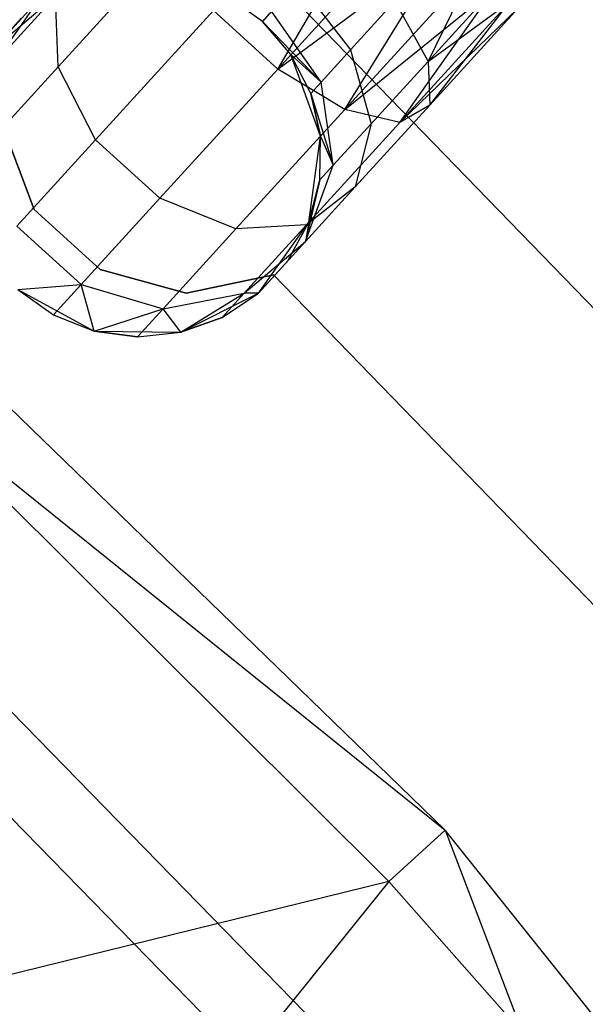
# Model space of a CAD drawing. Extents: x -189 to 189, y -189 to 189.
# Tile 275 of 338: x 27.12 to 30.23, y 25.75 to 31.17. Entities that reach past the tile are written whole.
import ezdxf

# ---------------------------------------------------------------- set-up
doc = ezdxf.new("R2010")
doc.units = 0
doc.header["$LTSCALE"] = 25.4
doc.layers.get('0').update_dxf_attribs({"linetype": 'CONTINUOUS'})

# ---------------------------------------------------------------- blocks, each defined once
blk = doc.blocks.new('NL2500012474_STL')
at = {"color": 0}
for p, q in [((219.8477, 30.9582, 176.7552), (220.4368, 31.9596, 176.5)), ((219.8477, 30.9582, 176.7552), (220.4368, 31.9596, 176.5)), ((219.8477, 30.9582, 176.7552), (220.6137, 31.7984, 176.5291)), ((219.8477, 30.9582, 176.7552), (220.6137, 31.7984, 176.5291)), ((219.8477, 30.9582, 176.7552), (220.7803, 31.6465, 176.6146)), ((219.8477, 30.9582, 176.7552), (220.7803, 31.6465, 176.6146)), ((220.2183, 30.7356, 176.9607), (220.7803, 31.6465, 176.6146)), ((220.2183, 30.7356, 176.9607), (220.7803, 31.6465, 176.6146)), ((218.6375, 30.9701, 177.5565), (219.2382, 31.6291, 176.9607)), ((218.6375, 30.9701, 177.5565), (219.2382, 31.6291, 176.9607)), ((220.2183, 30.7356, 176.9607), (220.9269, 31.5129, 176.7515)), ((220.2183, 30.7356, 176.9607), (220.9269, 31.5129, 176.7515)), ((220.6759, 31.0002, 178.1771), (220.9269, 31.5129, 178.2485)), ((220.6759, 31.0002, 178.1771), (220.9269, 31.5129, 178.2485)), ((219.9605, 31.4371, 178.7929), (220.2493, 31.0641, 178.7119)), ((219.9605, 31.4371, 178.7929), (220.2493, 31.0641, 178.7119)), ((218.6373, 31.3736, 185), (218.2746, 31.0613, 185)), ((218.6373, 31.3736, 185), (218.2746, 31.0613, 185)), ((219.9155, 31.3648, 186), (223.5538, 27.6126, 186)), ((223.5538, 27.6126, 178.5), (219.9155, 31.3648, 178.5)), ((223.5538, 27.6126, 178.5), (219.9155, 31.3648, 178.5)), ((219.9155, 31.3648, 186), (223.5538, 27.6126, 186)), ((220.2183, 30.7356, 176.9607), (221.045, 31.4052, 176.9319)), ((220.2183, 30.7356, 176.9607), (221.045, 31.4052, 176.9319)), ((220.5208, 30.6638, 177.3246), (221.045, 31.4052, 176.9319)), ((220.5208, 30.6638, 177.3246), (221.045, 31.4052, 176.9319)), ((220.6759, 31.0002, 178.1771), (221.045, 31.4052, 178.0681)), ((220.6759, 31.0002, 178.1771), (221.045, 31.4052, 178.0681)), ((218.2746, 31.0613, 179.5), (218.5334, 31.3452, 178.7808)), ((218.2746, 31.0613, 179.5), (218.5334, 31.3452, 178.7808)), ((218.2803, 30.9819, 178.599), (218.6242, 31.3591, 177.8351)), ((218.2803, 30.9819, 178.599), (218.6242, 31.3591, 177.8351)), ((218.5334, 31.3452, 178.7808), (218.2803, 30.9819, 178.599)), ((218.5334, 31.3452, 178.7808), (218.2803, 30.9819, 178.599)), ((218.6375, 30.9701, 177.5565), (218.6242, 31.3591, 177.8351)), ((218.6375, 30.9701, 177.5565), (218.6242, 31.3591, 177.8351)), ((219.7631, 31.2206, 185), (219.5667, 31.3604, 185)), ((219.7631, 31.2206, 179.5), (219.5667, 31.3604, 179.5)), ((219.7631, 31.2206, 185), (219.5667, 31.3604, 185)), ((219.7631, 31.2206, 179.5), (219.5667, 31.3604, 179.5)), ((220.2493, 31.0641, 178.7119), (220.4929, 31.3313, 178.4703)), ((220.2493, 31.0641, 178.7119), (220.4929, 31.3313, 178.4703)), ((220.4929, 31.3313, 178.4703), (220.6759, 31.0002, 178.1771)), ((220.4929, 31.3313, 178.4703), (220.6759, 31.0002, 178.1771)), ((220.5208, 30.6638, 177.3246), (221.1278, 31.3297, 177.1454)), ((220.5208, 30.6638, 177.3246), (221.1278, 31.3297, 177.1454)), ((220.6759, 31.0002, 178.1771), (221.1278, 31.3297, 177.8546)), ((220.6759, 31.0002, 178.1771), (221.1278, 31.3297, 177.8546)), ((220.6859, 30.7593, 177.7636), (221.1278, 31.3297, 177.8546)), ((220.6859, 30.7593, 177.7636), (221.1278, 31.3297, 177.8546)), ((218.8447, 30.5684, 177.3992), (219.494, 31.2806, 176.7552)), ((218.8447, 30.5684, 177.3992), (219.494, 31.2806, 176.7552)), ((219.8477, 30.9582, 176.7552), (219.494, 31.2806, 176.7552)), ((219.8477, 30.9582, 176.7552), (219.494, 31.2806, 176.7552)), ((219.8144, 31.2769, 179.1173), (219.7631, 31.2206, 179.5)), ((219.8144, 31.2769, 179.1173), (219.7631, 31.2206, 179.5)), ((220.0866, 30.8856, 179.0735), (219.8144, 31.2769, 179.1173)), ((220.0866, 30.8856, 179.0735), (219.8144, 31.2769, 179.1173)), ((220.5208, 30.6638, 177.3246), (221.1705, 31.2908, 177.3795)), ((220.5208, 30.6638, 177.3246), (221.1705, 31.2908, 177.3795)), ((220.6859, 30.7593, 177.7636), (221.1705, 31.2908, 177.6205)), ((220.6859, 30.7593, 177.7636), (221.1705, 31.2908, 177.3795)), ((220.6859, 30.7593, 177.7636), (221.1705, 31.2908, 177.6205)), ((220.6859, 30.7593, 177.7636), (221.1705, 31.2908, 177.3795)), ((218.437, 31.2395, 179.5), (218.2746, 31.0613, 185)), ((218.437, 31.2395, 179.5), (218.2746, 31.0613, 185)), ((219.9204, 31.0379, 185), (219.7631, 31.2206, 185)), ((219.9204, 31.0379, 179.5), (219.7631, 31.2206, 179.5)), ((219.7631, 31.2206, 179.5), (219.7631, 31.2206, 185)), ((219.9204, 31.0379, 185), (219.7631, 31.2206, 185)), ((219.7631, 31.2206, 179.5), (219.7631, 31.2206, 185)), ((219.7631, 31.2206, 179.5), (220.0866, 30.8856, 179.0735)), ((219.9204, 31.0379, 179.5), (219.7631, 31.2206, 179.5)), ((219.7631, 31.2206, 179.5), (220.0866, 30.8856, 179.0735)), ((220.0866, 30.8856, 179.0735), (220.2493, 31.0641, 178.7119)), ((220.0866, 30.8856, 179.0735), (220.2493, 31.0641, 178.7119)), ((220.2493, 31.0641, 178.7119), (220.3629, 30.6569, 178.4875)), ((220.2493, 31.0641, 178.7119), (220.3629, 30.6569, 178.4875)), ((220.0838, 30.588, 185), (219.9204, 31.0379, 185)), ((220.0294, 30.8229, 179.5), (219.9204, 31.0379, 185)), ((220.0838, 30.588, 185), (219.9204, 31.0379, 185)), ((220.0294, 30.8229, 179.5), (219.9204, 31.0379, 185)), ((220.0294, 30.8229, 179.5), (219.9204, 31.0379, 179.5)), ((219.9204, 31.0379, 179.5), (219.9204, 31.0379, 185)), ((219.9204, 31.0379, 179.5), (219.9204, 31.0379, 185)), ((219.9204, 31.0379, 179.5), (220.0866, 30.8856, 179.0735)), ((219.9204, 31.0379, 179.5), (220.0866, 30.8856, 179.0735)), ((220.0294, 30.8229, 179.5), (219.9204, 31.0379, 179.5)), ((220.3629, 30.6569, 178.4875), (220.6759, 31.0002, 178.1771)), ((220.3629, 30.6569, 178.4875), (220.6759, 31.0002, 178.1771)), ((220.6759, 31.0002, 178.1771), (220.6859, 30.7593, 177.7636)), ((220.6759, 31.0002, 178.1771), (220.6859, 30.7593, 177.7636)), ((218.2361, 30.5298, 178.4482), (218.6375, 30.9701, 177.5565)), ((218.2361, 30.5298, 178.4482), (218.6375, 30.9701, 177.5565)), ((218.8447, 30.5684, 177.3992), (218.6375, 30.9701, 177.5565)), ((218.8447, 30.5684, 177.3992), (218.6375, 30.9701, 177.5565)), ((219.1984, 30.2459, 177.3992), (219.8477, 30.9582, 176.7552)), ((219.1984, 30.2459, 177.3992), (219.8477, 30.9582, 176.7552)), ((220.2183, 30.7356, 176.9607), (219.8477, 30.9582, 176.7552)), ((220.2183, 30.7356, 176.9607), (219.8477, 30.9582, 176.7552)), ((220.0294, 30.8229, 179.5), (220.0866, 30.8856, 179.0735)), ((220.0294, 30.8229, 179.5), (220.0866, 30.8856, 179.0735)), ((220.1538, 30.4275, 178.952), (220.0866, 30.8856, 179.0735)), ((220.1538, 30.4275, 178.952), (220.0866, 30.8856, 179.0735)), ((220.0838, 30.588, 179.5), (220.0294, 30.8229, 179.5)), ((220.0294, 30.8229, 179.5), (220.0838, 30.588, 185)), ((220.0294, 30.8229, 179.5), (220.0838, 30.588, 185)), ((220.0294, 30.8229, 179.5), (220.1538, 30.4275, 178.952)), ((220.0838, 30.588, 179.5), (220.0294, 30.8229, 179.5)), ((220.0294, 30.8229, 179.5), (220.1538, 30.4275, 178.952)), ((219.6176, 30.0766, 177.5565), (220.2183, 30.7356, 176.9607)), ((219.6176, 30.0766, 177.5565), (220.2183, 30.7356, 176.9607)), ((220.5208, 30.6638, 177.3246), (220.2183, 30.7356, 176.9607)), ((220.5208, 30.6638, 177.3246), (220.2183, 30.7356, 176.9607)), ((220.2751, 30.3087, 178.171), (220.6859, 30.7593, 177.7636)), ((220.2751, 30.3087, 178.171), (220.6859, 30.7593, 177.7636)), ((220.6859, 30.7593, 177.7636), (220.5208, 30.6638, 177.3246)), ((220.6859, 30.7593, 177.7636), (220.5208, 30.6638, 177.3246)), ((220.0061, 30.0993, 177.8351), (220.5208, 30.6638, 177.3246)), ((220.0061, 30.0993, 177.8351), (220.5208, 30.6638, 177.3246)), ((218.3339, 30.644, 185), (218.5067, 30.1842, 185)), ((218.5067, 30.1842, 183), (218.3339, 30.644, 183)), ((218.5067, 30.1842, 183), (218.3339, 30.644, 183)), ((218.3339, 30.644, 185), (218.5067, 30.1842, 185)), ((220.1538, 30.4275, 178.952), (220.3629, 30.6569, 178.4875)), ((220.1538, 30.4275, 178.952), (220.3629, 30.6569, 178.4875)), ((220.3629, 30.6569, 178.4875), (220.2751, 30.3087, 178.171)), ((220.3629, 30.6569, 178.4875), (220.2751, 30.3087, 178.171)), ((218.4108, 30.0924, 178.3631), (218.8447, 30.5684, 177.3992)), ((218.4108, 30.0924, 178.3631), (218.8447, 30.5684, 177.3992)), ((219.1984, 30.2459, 177.3992), (218.8447, 30.5684, 177.3992)), ((219.1984, 30.2459, 177.3992), (218.8447, 30.5684, 177.3992)), ((220.0193, 30.1137, 185), (220.0838, 30.588, 185)), ((220.0193, 30.1137, 185), (220.0838, 30.588, 185)), ((220.0803, 30.347, 179.5), (220.0838, 30.588, 185)), ((220.0803, 30.347, 179.5), (220.0838, 30.588, 179.5)), ((220.0803, 30.347, 179.5), (220.0838, 30.588, 185)), ((220.0803, 30.347, 179.5), (220.0838, 30.588, 179.5)), ((220.0838, 30.588, 179.5), (220.0838, 30.588, 185)), ((220.0838, 30.588, 179.5), (220.0838, 30.588, 185)), ((220.0838, 30.588, 179.5), (220.1538, 30.4275, 178.952)), ((220.0838, 30.588, 179.5), (220.1538, 30.4275, 178.952)), ((220.0007, 30.0076, 178.7808), (220.1538, 30.4275, 178.952)), ((220.0007, 30.0076, 178.7808), (220.1538, 30.4275, 178.952)), ((220.0803, 30.347, 179.5), (220.1538, 30.4275, 178.952)), ((220.0803, 30.347, 179.5), (220.1538, 30.4275, 178.952)), ((220.0803, 30.347, 179.5), (220.0007, 30.0076, 178.7808)), ((220.0803, 30.347, 179.5), (220.0007, 30.0076, 178.7808)), ((220.0193, 30.1137, 179.5), (220.0803, 30.347, 179.5)), ((220.0803, 30.347, 179.5), (220.0193, 30.1137, 185)), ((220.0803, 30.347, 179.5), (220.0193, 30.1137, 185)), ((220.0193, 30.1137, 179.5), (220.0803, 30.347, 179.5)), ((220.0007, 30.0076, 178.7808), (220.2751, 30.3087, 178.171)), ((220.0007, 30.0076, 178.7808), (220.2751, 30.3087, 178.171)), ((220.2751, 30.3087, 178.171), (220.0061, 30.0993, 177.8351)), ((220.2751, 30.3087, 178.171), (220.0061, 30.0993, 177.8351)), ((220.7703, 26.7628, 149), (217.1831, 30.2432, 149)), ((220.7703, 26.7628, 149), (217.1831, 30.2432, 149)), ((218.7645, 29.77, 178.3631), (219.1984, 30.2459, 177.3992)), ((218.7645, 29.77, 178.3631), (219.1984, 30.2459, 177.3992)), ((219.6176, 30.0766, 177.5565), (219.1984, 30.2459, 177.3992)), ((219.6176, 30.0766, 177.5565), (219.1984, 30.2459, 177.3992)), ((218.5067, 30.1842, 185), (218.5067, 30.1842, 183)), ((218.5067, 30.1842, 185), (218.5067, 30.1842, 183)), ((218.5067, 30.1842, 185), (218.8697, 29.8532, 185)), ((218.8697, 29.8532, 183), (218.5067, 30.1842, 183)), ((218.8697, 29.8532, 183), (218.5067, 30.1842, 183)), ((218.5067, 30.1842, 185), (218.8697, 29.8532, 185)), ((218.4108, 30.0924, 178.3631), (218.7645, 29.77, 178.3631)), ((218.4108, 30.0924, 178.3631), (218.7645, 29.77, 178.3631)), ((219.2162, 29.6363, 178.4482), (219.6176, 30.0766, 177.5565)), ((219.2162, 29.6363, 178.4482), (219.6176, 30.0766, 177.5565)), ((220.0061, 30.0993, 177.8351), (219.6176, 30.0766, 177.5565)), ((220.0061, 30.0993, 177.8351), (219.6176, 30.0766, 177.5565)), ((219.6623, 29.7221, 178.599), (220.0061, 30.0993, 177.8351)), ((219.6623, 29.7221, 178.599), (220.0061, 30.0993, 177.8351)), ((219.7419, 29.7237, 185), (220.0193, 30.1137, 185)), ((219.7419, 29.7237, 185), (220.0193, 30.1137, 185)), ((219.9043, 29.9019, 179.5), (220.0193, 30.1137, 185)), ((219.9043, 29.9019, 179.5), (220.0193, 30.1137, 179.5)), ((219.9043, 29.9019, 179.5), (220.0193, 30.1137, 185)), ((219.9043, 29.9019, 179.5), (220.0193, 30.1137, 179.5)), ((220.0193, 30.1137, 179.5), (220.0007, 30.0076, 178.7808)), ((220.0193, 30.1137, 179.5), (220.0007, 30.0076, 178.7808)), ((220.0193, 30.1137, 179.5), (220.0193, 30.1137, 185)), ((220.0193, 30.1137, 179.5), (220.0193, 30.1137, 185)), ((219.6623, 29.7221, 178.599), (220.0007, 30.0076, 178.7808)), ((219.6623, 29.7221, 178.599), (220.0007, 30.0076, 178.7808)), ((219.7419, 29.7237, 179.5), (220.0007, 30.0076, 178.7808)), ((219.7419, 29.7237, 179.5), (220.0007, 30.0076, 178.7808)), ((219.9043, 29.9019, 179.5), (220.0007, 30.0076, 178.7808)), ((219.9043, 29.9019, 179.5), (220.0007, 30.0076, 178.7808)), ((219.9043, 29.9019, 179.5), (219.7419, 29.7237, 185)), ((219.9043, 29.9019, 179.5), (219.7419, 29.7237, 185)), ((218.8697, 29.8532, 185), (218.8697, 29.8532, 183)), ((218.8697, 29.8532, 185), (218.8697, 29.8532, 183)), ((218.8697, 29.8532, 185), (219.3436, 29.7236, 185)), ((219.3436, 29.7236, 183), (218.8697, 29.8532, 183)), ((219.3436, 29.7236, 183), (218.8697, 29.8532, 183)), ((218.8697, 29.8532, 185), (219.3436, 29.7236, 185)), ((219.3436, 29.7236, 185), (219.8245, 29.8237, 185)), ((219.8245, 29.8237, 183), (219.3436, 29.7236, 183)), ((219.8245, 29.8237, 183), (219.3436, 29.7236, 183)), ((219.3436, 29.7236, 185), (219.8245, 29.8237, 185)), ((219.8245, 29.8237, 185), (219.8245, 29.8237, 183)), ((219.8245, 29.8237, 185), (222.0106, 27.5692, 185)), ((222.0106, 27.5692, 183), (219.8245, 29.8237, 183)), ((219.8245, 29.8237, 185), (219.8245, 29.8237, 183)), ((222.0106, 27.5692, 183), (219.8245, 29.8237, 183)), ((219.8245, 29.8237, 185), (222.0106, 27.5692, 185)), ((218.4157, 29.7426, 179.5), (218.7645, 29.77, 178.3631)), ((218.4157, 29.7426, 179.5), (218.7645, 29.77, 178.3631)), ((218.4157, 29.7426, 185), (218.8363, 29.5142, 185)), ((218.4157, 29.7426, 185), (218.8363, 29.5142, 185)), ((218.4157, 29.7426, 185), (218.6122, 29.6028, 179.5)), ((218.4157, 29.7426, 179.5), (218.6122, 29.6028, 179.5)), ((218.4157, 29.7426, 185), (218.6122, 29.6028, 179.5)), ((218.4157, 29.7426, 179.5), (218.6122, 29.6028, 179.5)), ((218.6122, 29.6028, 179.5), (218.7645, 29.77, 178.3631)), ((218.6122, 29.6028, 179.5), (218.7645, 29.77, 178.3631)), ((218.8363, 29.5142, 179.5), (218.7645, 29.77, 178.3631)), ((218.7645, 29.77, 178.3631), (219.2162, 29.6363, 178.4482)), ((218.8363, 29.5142, 179.5), (218.7645, 29.77, 178.3631)), ((218.7645, 29.77, 178.3631), (219.2162, 29.6363, 178.4482)), ((219.2162, 29.6363, 178.4482), (219.6623, 29.7221, 178.599)), ((219.2162, 29.6363, 178.4482), (219.6623, 29.7221, 178.599)), ((219.3149, 29.5074, 185), (219.7419, 29.7237, 185)), ((219.3149, 29.5074, 185), (219.7419, 29.7237, 185)), ((219.3149, 29.5074, 179.5), (219.6623, 29.7221, 178.599)), ((219.3149, 29.5074, 179.5), (219.6623, 29.7221, 178.599)), ((219.3436, 29.7236, 185), (219.3436, 29.7236, 183)), ((219.3436, 29.7236, 185), (219.3436, 29.7236, 183)), ((219.5415, 29.5896, 179.5), (219.7419, 29.7237, 185)), ((219.5415, 29.5896, 179.5), (219.7419, 29.7237, 179.5)), ((219.5415, 29.5896, 179.5), (219.7419, 29.7237, 185)), ((219.5415, 29.5896, 179.5), (219.7419, 29.7237, 179.5)), ((219.5415, 29.5896, 179.5), (219.6623, 29.7221, 178.599)), ((219.5415, 29.5896, 179.5), (219.6623, 29.7221, 178.599)), ((219.7419, 29.7237, 179.5), (219.6623, 29.7221, 178.599)), ((219.7419, 29.7237, 179.5), (219.6623, 29.7221, 178.599)), ((219.7419, 29.7237, 179.5), (219.7419, 29.7237, 185)), ((219.7419, 29.7237, 179.5), (219.7419, 29.7237, 185)), ((218.8363, 29.5142, 179.5), (219.2162, 29.6363, 178.4482)), ((218.8363, 29.5142, 179.5), (219.2162, 29.6363, 178.4482)), ((219.0752, 29.4817, 179.5), (219.2162, 29.6363, 178.4482)), ((219.0752, 29.4817, 179.5), (219.2162, 29.6363, 178.4482)), ((219.3149, 29.5074, 179.5), (219.2162, 29.6363, 178.4482)), ((219.3149, 29.5074, 179.5), (219.2162, 29.6363, 178.4482)), ((218.6122, 29.6028, 179.5), (218.8363, 29.5142, 185)), ((218.6122, 29.6028, 179.5), (218.8363, 29.5142, 179.5)), ((218.6122, 29.6028, 179.5), (218.8363, 29.5142, 185)), ((218.6122, 29.6028, 179.5), (218.8363, 29.5142, 179.5)), ((219.3149, 29.5074, 179.5), (219.5415, 29.5896, 179.5)), ((219.5415, 29.5896, 179.5), (219.3149, 29.5074, 185)), ((219.5415, 29.5896, 179.5), (219.3149, 29.5074, 185)), ((219.3149, 29.5074, 179.5), (219.5415, 29.5896, 179.5)), ((218.8363, 29.5142, 185), (219.3149, 29.5074, 185)), ((218.8363, 29.5142, 179.5), (218.8363, 29.5142, 185)), ((218.8363, 29.5142, 179.5), (218.8363, 29.5142, 185)), ((218.8363, 29.5142, 179.5), (219.0752, 29.4817, 179.5)), ((219.0752, 29.4817, 179.5), (218.8363, 29.5142, 185)), ((219.0752, 29.4817, 179.5), (218.8363, 29.5142, 185)), ((218.8363, 29.5142, 185), (219.3149, 29.5074, 185)), ((218.8363, 29.5142, 179.5), (219.0752, 29.4817, 179.5)), ((219.0752, 29.4817, 179.5), (219.3149, 29.5074, 185)), ((219.0752, 29.4817, 179.5), (219.3149, 29.5074, 179.5)), ((219.0752, 29.4817, 179.5), (219.3149, 29.5074, 185)), ((219.0752, 29.4817, 179.5), (219.3149, 29.5074, 179.5)), ((219.3149, 29.5074, 179.5), (219.3149, 29.5074, 185)), ((219.3149, 29.5074, 179.5), (219.3149, 29.5074, 185)), ((217.6698, 29.2586, 173.0052), (220.7703, 26.7628, 149)), ((217.6698, 29.2586, 173.0052), (220.7703, 26.7628, 149)), ((217.6698, 29.2586, 173.0052), (220.4603, 26.481, 173.0052)), ((217.6698, 29.2586, 173.0052), (220.4603, 26.481, 173.0052)), ((217.1471, 28.6781, 149), (220.6031, 25.1396, 149)), ((217.1471, 28.6781, 149), (220.6031, 25.1396, 149)), ((216.8726, 28.3733, 172.4995), (220.2919, 24.8723, 172.4995)), ((216.8726, 28.3733, 172.4995), (220.2919, 24.8723, 172.4995)), ((220.4603, 26.481, 173.0052), (220.7703, 26.7628, 149)), ((220.4603, 26.481, 173.0052), (220.7703, 26.7628, 149)), ((220.7703, 26.7628, 149), (221.1958, 25.6484, 173.0052)), ((223.8931, 22.8603, 149), (220.7703, 26.7628, 149)), ((220.7703, 26.7628, 149), (221.1958, 25.6484, 173.0052)), ((223.8931, 22.8603, 149), (220.7703, 26.7628, 149)), ((220.4603, 26.481, 173.0052), (213.6583, 24.8038, 179)), ((220.4603, 26.481, 173.0052), (213.6583, 24.8038, 179)), ((220.4603, 26.481, 173.0052), (216.6475, 21.7432, 179)), ((220.4603, 26.481, 173.0052), (216.6475, 21.7432, 179)), ((220.4603, 26.481, 173.0052), (221.1958, 25.6484, 173.0052)), ((220.4603, 26.481, 173.0052), (221.1958, 25.6484, 173.0052))]:
    blk.add_line(p, q, dxfattribs=at)

msp = doc.modelspace()

# ---------------------------------------------------------------- block references
at = {"color": 0}
msp.add_blockref('NL2500012474_STL', (-191.3111, -0.0584, -1716.743), dxfattribs=at)

doc.saveas('drawing.dxf')
